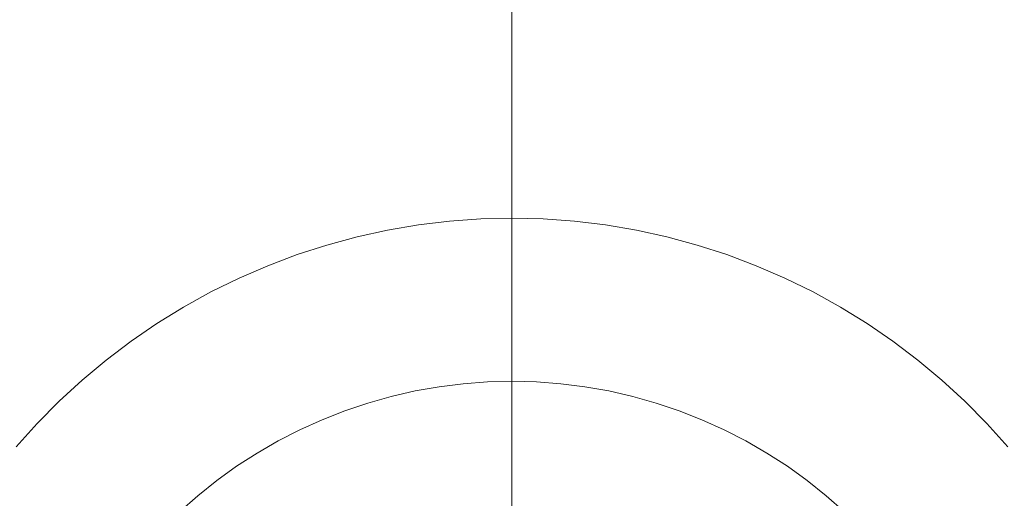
# Model space of a CAD drawing. Header units: millimetres. Extents: x -2233 to 65662, y -50530 to 6847.
# Tile 677 of 802: x 26727 to 26773, y 1258 to 1280. Entities that reach past the tile are written whole.
import ezdxf

# ---------------------------------------------------------------- set-up
doc = ezdxf.new("R2010")
doc.units = ezdxf.units.MM
doc.layers.add('COTAS_P', color=1, linetype='Continuous', lineweight=0)
doc.layers.add('lateral_C05', color=7, linetype='Continuous', lineweight=0)
doc.dimstyles.new('R19_100', dxfattribs={"dimtxt": 250, "dimasz": 150, "dimexe": 150, "dimexo": 80, "dimgap": 100, "dimtad": 1, "dimtih": 1, "dimtoh": 1, "dimdsep": 46, "dimcen": 0.09, "dimadec": 0, "dimazin": 0, "dimtfac": 1, "dimtdec": 4, "dimtofl": 0, "dimtmove": 0, "dimatfit": 3, "dimfxl": 1, "dimtolj": 1, "dimtzin": 0, "dimarcsym": 0})

# ---------------------------------------------------------------- blocks, each defined once
blk = doc.blocks.new('DIM_R32_7')
at = {"layer": 'COTAS_P'}
for p, q in [((24250.067, 2141), (24400.067, 2186)), ((26750.067, 2141), (26600.067, 2186)), ((24250.067, 1241), (24250.067, 2141)), ((24250.067, 2141), (26750.067, 2141)), ((24250.067, 2141), (24400.067, 2096)), ((26750.067, 2141), (26600.067, 2096)), ((26750.067, 1241), (26750.067, 2141))]:
    blk.add_line(p, q, dxfattribs=at)
blk.add_text('2500 P', height=250, dxfattribs=at).set_placement((25500.067, 2241))
blk = doc.blocks.new('DIM_R32_9')
at = {"layer": 'COTAS_P'}
for p, q in [((26750.067, 1241), (27150.067, 1241)), ((27150.067, 1241), (27105.067, 1091)), ((27150.067, 0), (27150.067, 1241)), ((27150.067, 1241), (27195.067, 1091)), ((27150.067, 0), (27105.067, 150)), ((27150.067, 0), (27195.067, 150)), ((26750.067, 0), (27150.067, 0))]:
    blk.add_line(p, q, dxfattribs=at)
blk.add_text('1241 P', height=250, rotation=90, dxfattribs=at).set_placement((27050.067, 620.5))
blk = doc.blocks.new('DIM_R32_10')
at = {"layer": 'COTAS_P'}
for p, q in [((40140.495, 4243.894), (39984.704, 4259.838)), ((26530.495, 1633.894), (40140.495, 4243.894)), ((40140.495, 4243.894), (40001.655, 4171.448)), ((40310, 3360), (40140.495, 4243.894)), ((26530.495, 1633.894), (26669.335, 1706.339)), ((26700, 750), (26530.495, 1633.894)), ((26530.495, 1633.894), (26686.286, 1617.95))]:
    blk.add_line(p, q, dxfattribs=at)
blk.add_text('13858 P', height=250, rotation=10.8559, dxfattribs=at).set_placement((33316.661, 3037.104))

msp = doc.modelspace()

# ---------------------------------------------------------------- linework, layer by layer
at = {"layer": 'lateral_C05'}
for p, q in [((26745.762, 1270.689), (26747.192, 1270.862)), ((26747.192, 1270.862), (26748.628, 1270.965)), ((26748.628, 1270.965), (26750.067, 1271)), ((26750.067, 1271), (26751.507, 1270.965)), ((26751.507, 1270.965), (26752.943, 1270.862)), ((26752.943, 1270.862), (26754.373, 1270.689)), ((26742.936, 1270.14), (26744.343, 1270.449)), ((26744.343, 1270.449), (26745.762, 1270.689)), ((26754.373, 1270.689), (26755.792, 1270.449)), ((26755.792, 1270.449), (26757.199, 1270.14)), ((26741.546, 1269.764), (26742.936, 1270.14)), ((26757.199, 1270.14), (26758.589, 1269.764)), ((26740.176, 1269.322), (26741.546, 1269.764)), ((26758.589, 1269.764), (26759.959, 1269.322)), ((26738.828, 1268.815), (26740.176, 1269.322)), ((26759.959, 1269.322), (26761.307, 1268.815)), ((26737.507, 1268.244), (26738.828, 1268.815)), ((26761.307, 1268.815), (26762.628, 1268.244)), ((26736.214, 1267.61), (26737.507, 1268.244)), ((26762.628, 1268.244), (26763.921, 1267.61)), ((26734.953, 1266.914), (26736.214, 1267.61)), ((26763.921, 1267.61), (26765.182, 1266.914)), ((26733.727, 1266.159), (26734.953, 1266.914)), ((26765.182, 1266.914), (26766.408, 1266.159)), ((26732.538, 1265.346), (26733.727, 1266.159)), ((26766.408, 1266.159), (26767.596, 1265.346)), ((26731.39, 1264.477), (26732.538, 1265.346)), ((26767.596, 1265.346), (26768.745, 1264.477)), ((26730.285, 1263.554), (26731.39, 1264.477)), ((26768.745, 1264.477), (26769.849, 1263.554)), ((26729.226, 1262.579), (26730.285, 1263.554)), ((26745.609, 1263.054), (26746.714, 1263.249)), ((26746.714, 1263.249), (26747.827, 1263.388)), ((26747.827, 1263.388), (26748.946, 1263.472)), ((26750.067, 1263.5), (26748.946, 1263.472)), ((26750.067, 1263.5), (26751.189, 1263.472)), ((26751.189, 1263.472), (26752.308, 1263.388)), ((26752.308, 1263.388), (26753.421, 1263.249)), ((26753.421, 1263.249), (26754.526, 1263.054)), ((26769.849, 1263.554), (26770.909, 1262.579)), ((26743.435, 1262.5), (26744.515, 1262.804)), ((26744.515, 1262.804), (26745.609, 1263.054)), ((26754.526, 1263.054), (26755.62, 1262.804)), ((26755.62, 1262.804), (26756.699, 1262.5)), ((26728.215, 1261.554), (26729.226, 1262.579)), ((26742.372, 1262.143), (26743.435, 1262.5)), ((26756.699, 1262.5), (26757.763, 1262.143)), ((26770.909, 1262.579), (26771.92, 1261.554)), ((26741.328, 1261.733), (26742.372, 1262.143)), ((26757.763, 1262.143), (26758.807, 1261.733)), ((26727.254, 1260.481), (26728.215, 1261.554)), ((26740.305, 1261.272), (26741.328, 1261.733)), ((26758.807, 1261.733), (26759.83, 1261.272)), ((26771.92, 1261.554), (26772.881, 1260.481)), ((26739.307, 1260.76), (26740.305, 1261.272)), ((26759.83, 1261.272), (26760.828, 1260.76)), ((26738.335, 1260.199), (26739.307, 1260.76)), ((26760.828, 1260.76), (26761.8, 1260.199)), ((26737.393, 1259.59), (26738.335, 1260.199)), ((26761.8, 1260.199), (26762.742, 1259.59)), ((26736.482, 1258.935), (26737.393, 1259.59)), ((26762.742, 1259.59), (26763.653, 1258.935)), ((26735.605, 1258.236), (26736.482, 1258.935)), ((26763.653, 1258.935), (26764.53, 1258.236)), ((26734.764, 1257.494), (26735.605, 1258.236)), ((26764.53, 1258.236), (26765.371, 1257.494))]:
    msp.add_line(p, q, dxfattribs=at)

# ---------------------------------------------------------------- dimensions: what is measured, and where the dimension line sits
at = {"layer": 'COTAS_P'}
for p1, p2, distance, picture, middle in [((26700, 750), (40310, 3360), 900, 'DIM_R32_10', (33335.495, 2938.894)), ((24250.067, 1241), (26750.067, 1241), 900, 'DIM_R32_7', (25500.067, 2141)), ((26750.067, 0), (26750.067, 1241), -400, 'DIM_R32_9', (27150.067, 620.5))]:
    dim = msp.add_aligned_dim(p1=p1, p2=p2, distance=distance, text='<> P', dimstyle='R19_100', dxfattribs=at)
    dim.commit()
    dim.dimension.update_dxf_attribs({"geometry": picture, "text_midpoint": middle})

doc.saveas('drawing.dxf')
